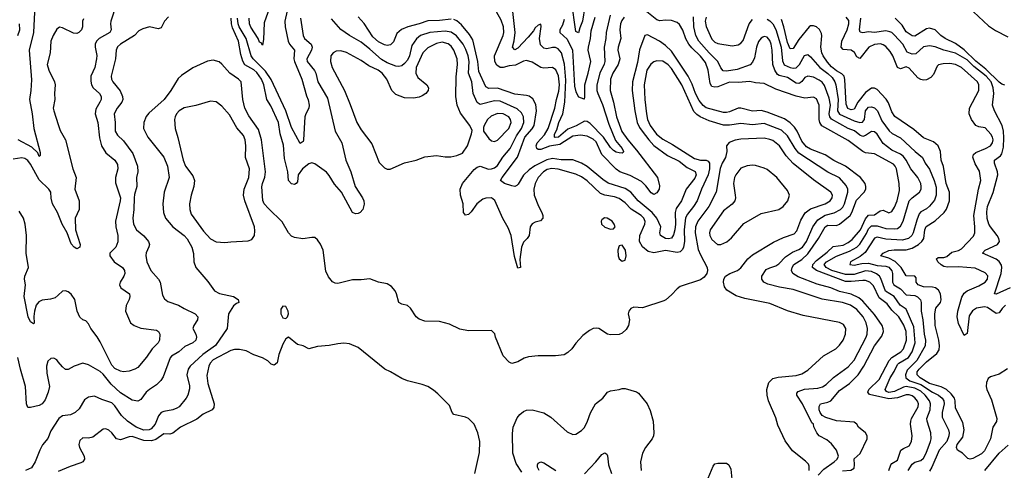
# Model space of a CAD drawing. Header units: inches. Extents: x 1603819 to 1745079, y 385938 to 533966.
# Tile 298 of 561: x 1719735 to 1726526, y 414752 to 417859. Entities that reach past the tile are written whole.
import ezdxf

# ---------------------------------------------------------------- set-up
doc = ezdxf.new("R2010")
doc.units = ezdxf.units.IN
doc.header["$MEASUREMENT"] = 0
doc.layers.add('B7411', color=7, linetype='Continuous')
doc.layers.add('B7421', color=7, linetype='Continuous')

msp = doc.modelspace()

# ---------------------------------------------------------------- linework, layer by layer
at = {"layer": 'B7411', "color": 5}
for points, elevation in [([(1720000, 417934.3), (1719977.1, 417937.1), (1719856.5, 417943.5), (1719844.8, 417935.2), (1719838, 417910), (1719829.1, 417770), (1719799.8, 417650), (1719815.9, 417444.1), (1719811.1, 417371.1), (1719801.4, 417310), (1719820.6, 417210), (1719831.3, 417110), (1719876.3, 416943.7), (1719876.9, 416923.1), (1719870, 416915.1), (1719860.1, 416940.1), (1719819.2, 416979.2), (1719724, 417030)], 260), ([(1719721.6, 417750), (1719734.8, 417790), (1719733.4, 417830)], 240), ([(1720000, 417801.3), (1719990, 417794), (1719964.5, 417750), (1719950.3, 417710.3), (1719943.9, 417630), (1719925.4, 417550), (1719936.8, 417510), (1719975.1, 417430), (1719979.8, 417410), (1719975.2, 417350), (1719977.8, 417310), (1719966.7, 417250), (1719969.2, 417230), (1720000, 417136.9)], 280), ([(1720000, 416517.4), (1719994.9, 416530), (1719962.1, 416590), (1719950.8, 416629.2), (1719949.9, 416670), (1719935.4, 416690), (1719870, 416754), (1719810, 416864), (1719790, 416889.1), (1719770, 416901.6), (1719750, 416906.3), (1719690, 416898.1)], 280), ([(1720000, 415959.8), (1719979.2, 415940.8), (1719948, 415932), (1719890, 415925.2), (1719865.7, 415914.3), (1719849.2, 415890.8), (1719835.9, 415850), (1719831.6, 415811.6), (1719834, 415766), (1719830, 415762), (1719810, 415774.7), (1719792.7, 415810), (1719765.5, 415950), (1719775.1, 416030), (1719768.4, 416070), (1719769.8, 416090), (1719796, 416150), (1719779.9, 416250), (1719782.6, 416370), (1719772.3, 416450), (1719761.1, 416490), (1719730, 416539.1)], 320), ([(1720000, 415501.1), (1719990, 415513.3), (1719970, 415524.8), (1719950, 415523.5), (1719930, 415505.7), (1719919.3, 415470), (1719922.4, 415422.4), (1719940.9, 415330), (1719932.2, 415290), (1719910, 415238), (1719890, 415211.1), (1719870, 415199.8), (1719810, 415184), (1719790, 415185.6), (1719782.2, 415210), (1719775.1, 415330), (1719740.3, 415450), (1719722.9, 415530)], 340), ([(1720000, 415102.8), (1719950, 415025.1), (1719928, 414972), (1719892.8, 414927.2), (1719872.8, 414890), (1719842.6, 414810), (1719816.5, 414770), (1719774, 414750)], 360)]:
    msp.add_lwpolyline(points, dxfattribs=dict(at, elevation=elevation))
at = {"layer": 'B7421', "color": 5}
for points, elevation in [([(1720399.2, 417960.8), (1720362.6, 417850), (1720360.1, 417830), (1720365.6, 417790), (1720357.4, 417770), (1720283.7, 417730), (1720263.8, 417710), (1720255.4, 417690), (1720255.1, 417670), (1720266.6, 417613.4), (1720265.3, 417590), (1720254.1, 417530), (1720225.1, 417470), (1720225, 417435), (1720230.7, 417410), (1720241.9, 417390), (1720286.2, 417350), (1720296.6, 417330), (1720295.9, 417310), (1720287.5, 417290), (1720258.8, 417241.2), (1720254.7, 417210), (1720274.6, 417150), (1720284.2, 417044.2), (1720300.1, 416990), (1720330, 416940.7), (1720390.2, 416890), (1720410, 416860.5), (1720410.7, 416830), (1720394.8, 416770), (1720395.1, 416735.1), (1720430.1, 416630), (1720428.9, 416610), (1720395.7, 416470), (1720398.4, 416430), (1720411.4, 416370), (1720412.2, 416327.8), (1720397.3, 416290), (1720356.5, 416250), (1720356.9, 416230), (1720385.8, 416190), (1720444.2, 416150), (1720457.7, 416130), (1720460.4, 416110), (1720454, 416090), (1720428.8, 416050), (1720423.2, 416030), (1720431.3, 416010), (1720491.1, 415970), (1720495, 415950), (1720490.8, 415930), (1720470, 415887.6), (1720463.7, 415850), (1720500.2, 415770), (1720524.2, 415750), (1720570, 415731.5), (1720677.7, 415717.7), (1720691.7, 415710), (1720702, 415690), (1720699.3, 415650), (1720689.5, 415630.5), (1720649.1, 415590), (1720610, 415532), (1720550, 415460.5), (1720530, 415448.3), (1720490, 415434.7), (1720450, 415430.9), (1720430, 415435.3), (1720390, 415453.1), (1720370, 415477.6), (1720290, 415637.7), (1720270, 415671.5), (1720224.4, 415730), (1720210, 415762.9), (1720190, 415783.5), (1720170, 415789.7), (1720150, 415806.9), (1720131.2, 415850), (1720114.3, 415930), (1720090, 415965.8), (1720070, 415981.8), (1720050, 415989.8), (1720030, 415987.1), (1720000, 415959.8)], 320), ([(1721592.1, 417970), (1721563.6, 417850), (1721565.6, 417810), (1721586.7, 417710), (1721594.9, 417690), (1721630.1, 417650), (1721626.1, 417590), (1721631, 417570), (1721680.7, 417450), (1721713.2, 417333.2), (1721725.5, 417305.5), (1721731.6, 417270), (1721728.4, 417250), (1721707.7, 417210), (1721702.2, 417190), (1721693.3, 417030), (1721690, 417018.7), (1721670, 417005.4), (1721610, 417116.5), (1721570, 417231.6), (1721470, 417446), (1721430, 417503.7), (1721345.5, 417590), (1721331.5, 417610), (1721297.1, 417730), (1721248.6, 417810), (1721241.5, 417830), (1721238.1, 417870)], 320), ([(1723633.4, 417950), (1723617.1, 417850), (1723597.6, 417802.4), (1723590, 417769), (1723570, 417777), (1723541.1, 417990)], 220), ([(1721458.5, 417941.5), (1721422.1, 417837.9), (1721416.9, 417723.1), (1721410, 417682.9), (1721399.5, 417699.5), (1721390, 417704.7), (1721378.8, 417730), (1721330, 417806.9), (1721320.7, 417830), (1721316.6, 417870)], 280), ([(1723903.5, 417876.5), (1723887.4, 417852.6), (1723878.9, 417830), (1723875, 417790), (1723882.4, 417730), (1723862.8, 417670), (1723861.7, 417650), (1723874.7, 417590), (1723862.3, 417550), (1723826.7, 417490), (1723809.2, 417450), (1723808.4, 417370), (1723830.9, 417290), (1723851.1, 417190), (1723888.9, 417088.9), (1723928.7, 417030), (1723990, 416959.2), (1724134.3, 416770), (1724147.3, 416712.7), (1724145.4, 416690), (1724130, 416665.8), (1724110, 416654.6), (1724090, 416665.7), (1724054.4, 416714.4), (1724023.3, 416743.3), (1723944.5, 416784.5), (1723875.4, 416810), (1723850, 416828.4), (1723750, 416929.9), (1723710, 417016.4), (1723690, 417035.7), (1723650, 417057.1), (1723602.5, 417062.5), (1723550, 417056.5), (1723460.7, 416999.3), (1723390, 416986.1), (1723330, 416963.8), (1723310, 416963.4), (1723300.9, 416970), (1723297.1, 416990), (1723303.6, 417010), (1723354.1, 417065.9), (1723379.3, 417110), (1723426.8, 417250), (1723437, 417310), (1723453.1, 417366.9), (1723458.3, 417410), (1723452.4, 417472.4), (1723433.8, 417513.8), (1723410, 417530.5), (1723350, 417526), (1723330, 417529.9), (1723270, 417565.5), (1723230, 417577), (1723210, 417572.3), (1723155.4, 417544.6), (1723110, 417540.4), (1723070, 417529.9), (1723050, 417529.9), (1723026.1, 417546.1), (1723013, 417570), (1723010.5, 417610), (1723068.9, 417750), (1723074, 417770), (1723071.6, 417810), (1723056, 417856), (1723002.4, 417950)], 280), ([(1723806.9, 417890), (1723779.6, 417770), (1723778.6, 417730), (1723765.8, 417670), (1723770.1, 417570.1), (1723766.9, 417553.1), (1723736, 417490), (1723715.9, 417410), (1723716.3, 417370), (1723721.6, 417350), (1723754.3, 417274.3), (1723799.2, 417139.2), (1723845.3, 417025.3), (1723890.8, 416970), (1723899, 416950), (1723896.7, 416943.3), (1723890, 416938.9), (1723870, 416940.3), (1723850, 416945.7), (1723830, 416957.8), (1723810, 416977.6), (1723760.8, 417050), (1723670, 417143.4), (1723650, 417157.5), (1723630, 417159.2), (1723573.1, 417126.9), (1723516.6, 417103.4), (1723451.6, 417050), (1723427.9, 417047.9), (1723423.1, 417050), (1723424.6, 417070), (1723439.7, 417100.3), (1723453.4, 417150), (1723481.1, 417210), (1723495.2, 417290), (1723502.5, 417442.5), (1723492.9, 417552.9), (1723471.9, 417630), (1723450, 417657.7), (1723430, 417667.3), (1723410, 417667.3), (1723370, 417658.1), (1723350, 417662.4), (1723326.6, 417686.6), (1723320.6, 417730), (1723332.6, 417812.6), (1723330, 417828), (1723310, 417822.4), (1723290, 417802.4), (1723278.5, 417781.5), (1723242, 417738), (1723170, 417662.4), (1723150, 417652.1), (1723134.8, 417670), (1723146.5, 417713.5), (1723152.7, 417770), (1723136.7, 417916.7)], 260), ([(1725729.1, 414750.9), (1725742.9, 414790), (1725750, 414798.6), (1725790, 414822.2), (1725812.5, 414890), (1725830, 414903.2), (1725870, 414919.7), (1725886.8, 414950), (1725891.9, 414990), (1725878.5, 415070), (1725880.7, 415090), (1725887.3, 415110), (1725932.8, 415190), (1725933.7, 415210), (1725928.3, 415228.3), (1725910, 415251.9), (1725890, 415265.4), (1725870, 415271.9), (1725850, 415271.8), (1725789, 415251), (1725730, 415244.4), (1725595.4, 415275.4), (1725585, 415290), (1725591.4, 415310), (1725662.7, 415377.3), (1725731.1, 415510), (1725751.2, 415528.8), (1725811.9, 415568.1), (1725830.4, 415589.6), (1725851.8, 415650), (1725849.4, 415710), (1725833.5, 415753.5), (1725798.4, 415810), (1725750, 415856.6), (1725719, 415899), (1725662.3, 415942.3), (1725623.1, 416023.1), (1725598.1, 416050), (1725570, 416061), (1725550, 416061.9), (1725470, 416053.4), (1725430, 416054.6), (1725229.8, 416129.8), (1725204.4, 416150), (1725206.6, 416170), (1725230, 416199.6), (1725304.2, 416255.8), (1725345.3, 416294.7), (1725414.5, 416305.5), (1725450, 416322.8), (1725477.5, 416342.5), (1725533.4, 416410), (1725570, 416486.2), (1725590, 416512.4), (1725630, 416513), (1725670, 416540.4), (1725690, 416545), (1725730, 416527.6), (1725750, 416535.9), (1725770, 416566.2), (1725787.4, 416610), (1725802.4, 416682.4), (1725801.4, 416730), (1725782.2, 416830), (1725774.1, 416850), (1725762.2, 416862.2), (1725630, 416935.2), (1725570, 416940.6), (1725550, 416949.4), (1725450, 417026.9), (1725267.1, 417127.1), (1725253.5, 417150), (1725249.1, 417170), (1725249.9, 417269.9), (1725230, 417313.3), (1725210, 417324.5), (1725150, 417317.8), (1725090, 417331.6), (1724950, 417379.1), (1724870, 417419.6), (1724810, 417422.7), (1724770, 417432.9), (1724690, 417426.2), (1724630, 417427.4), (1724550, 417396.1), (1724530, 417394.1), (1724510, 417399.5), (1724498.5, 417418.5), (1724483.8, 417510), (1724464.3, 417564.3), (1724430, 417608.8), (1724370, 417665.6), (1724350.3, 417690), (1724330, 417727.5), (1724307.8, 417787.8), (1724285, 417825), (1724270, 417838.7), (1724230, 417852.5), (1724190, 417856.7), (1724150, 417851.4), (1724130, 417857.6), (1724050, 417921.5)], 280), ([(1726314.1, 417914.1), (1726416.9, 417816.9), (1726464.8, 417784.8), (1726550, 417741.3)], 140), ([(1720760.2, 417879.8), (1720732.7, 417850), (1720710, 417802.7), (1720690, 417796), (1720630, 417809.2), (1720584.5, 417795.5), (1720556.9, 417783.1), (1720526, 417750), (1720430.3, 417690), (1720410, 417672), (1720400.2, 417650), (1720395, 417590), (1720366.1, 417470), (1720367.9, 417450), (1720377.6, 417430), (1720428.1, 417368.1), (1720443, 417330), (1720445.4, 417310), (1720440.3, 417290), (1720406.4, 417250), (1720386.3, 417210), (1720393.8, 417150), (1720393.8, 417090), (1720410, 417062.8), (1720450, 417023.2), (1720516, 416936), (1720548.2, 416850), (1720549.1, 416810.9), (1720539.6, 416770), (1720542.7, 416710), (1720525.9, 416654.1), (1720523.4, 416630), (1720521.7, 416550), (1720515, 416490), (1720520.2, 416450), (1720539.6, 416410), (1720590, 416368.9), (1720622.4, 416330), (1720629.1, 416310), (1720626.3, 416293.7), (1720607.8, 416252.2), (1720605.7, 416234.3), (1720611.2, 416190), (1720640.2, 416130), (1720692.6, 416070), (1720704.7, 416050), (1720720.7, 415960.7), (1720733.5, 415933.5), (1720756, 415916), (1720831.3, 415891.3), (1720870, 415866.7), (1720944.2, 415830), (1720964.4, 415810), (1720962.2, 415790), (1720935.6, 415750), (1720928.9, 415730), (1720950.3, 415690), (1720954.9, 415670), (1720950.2, 415650), (1720928.4, 415631.6), (1720874.4, 415605.6), (1720832.1, 415570), (1720781.6, 415538.4), (1720772.9, 415527.1), (1720723.5, 415396.5), (1720708.9, 415371.1), (1720679.4, 415340.6), (1720629.1, 415310), (1720608.1, 415290), (1720570, 415240.4), (1720550, 415228.2), (1720510, 415236), (1720430, 415287.2), (1720365.4, 415345.4), (1720310, 415416), (1720290, 415432.8), (1720210, 415478.3), (1720170, 415489.7), (1720110, 415469.7), (1720070, 415448), (1720050, 415448), (1720030, 415464.7), (1720000, 415501.1)], 340), ([(1720175.7, 417864.3), (1720168.3, 417850), (1720167.3, 417810), (1720161.5, 417790), (1720142.8, 417770), (1720130, 417764.2), (1720105.2, 417765.2), (1720030, 417802.9), (1720010, 417808.6), (1720000, 417801.3)], 280), ([(1721672.8, 417870), (1721689.3, 417750), (1721698.2, 417730), (1721744.6, 417690), (1721751.5, 417670), (1721747.6, 417650), (1721716.3, 417590), (1721718.4, 417570), (1721768.7, 417508.7), (1721777.7, 417490), (1721790.8, 417430), (1721857.2, 417317.2), (1721911.9, 417090), (1721956.1, 417010), (1721985.2, 416890), (1722017.8, 416810), (1722048.7, 416708.7), (1722100.3, 416630), (1722108.8, 416610), (1722111.7, 416588.3), (1722100.5, 416550), (1722082.8, 416530), (1722070, 416523.6), (1722050, 416521.6), (1722029.8, 416529.8), (1721955.6, 416670), (1721905.7, 416725.7), (1721870, 416784.2), (1721850, 416807.6), (1721770, 416866.3), (1721750, 416872), (1721730, 416866.3), (1721684.9, 416830), (1721655.3, 416790), (1721650, 416742), (1721642.8, 416730), (1721630, 416722.9), (1721610, 416727.3), (1721590, 416749.3), (1721583.5, 416810), (1721562.2, 416902.2), (1721553.7, 416993.7), (1721531.3, 417071.3), (1721520.7, 417150), (1721465.9, 417265.9), (1721440.3, 417310), (1721418.7, 417410), (1721402.1, 417450), (1721370, 417494.9), (1721350, 417512.6), (1721288.7, 417548.7), (1721273.5, 417573.5), (1721259.7, 417619.7), (1721244.7, 417710), (1721202.4, 417802.4), (1721195.3, 417830), (1721193.4, 417870)], 340), ([(1725241.6, 414718.4), (1725280.4, 414759.6), (1725353.4, 414810), (1725374.4, 414830), (1725383.2, 414850), (1725369.3, 414890), (1725334.5, 414934.5), (1725302.7, 414962.7), (1725249.7, 414990), (1725233, 415010), (1725212.7, 415052.7), (1725209.2, 415070), (1725198.3, 415078.3), (1725135.4, 415210), (1725094.8, 415270), (1725095.8, 415284.2), (1725105.3, 415294.7), (1725148.6, 415311.4), (1725240.9, 415319.1), (1725272.9, 415327.1), (1725297.1, 415342.9), (1725347.9, 415392.1), (1725450, 415465.1), (1725490, 415511.2), (1725573.8, 415670), (1725580.7, 415690), (1725582.3, 415730), (1725574.3, 415770), (1725552.8, 415810), (1725510, 415860.8), (1725466.4, 415890), (1725410, 415909.3), (1725270, 415931.8), (1725070, 415999.3), (1724974.6, 416014.6), (1724895.1, 416035.1), (1724867.8, 416050), (1724854, 416070), (1724854.3, 416090), (1724884.4, 416135.6), (1724910, 416149.2), (1724950, 416161.7), (1724970, 416175.6), (1725016.9, 416223.1), (1725064.9, 416255.1), (1725110, 416274), (1725134.2, 416290), (1725161, 416330), (1725204.8, 416430), (1725240.8, 416479.2), (1725289.7, 416510.3), (1725353.7, 416526.3), (1725396.5, 416550), (1725412.4, 416567.6), (1725423.8, 416590), (1725447.3, 416670), (1725446.4, 416690), (1725436.4, 416716.4), (1725390, 416768.4), (1725310, 416807.3), (1725110, 416939.7), (1725084, 416970), (1725030, 417059.1), (1724990, 417098.5), (1724870, 417142.7), (1724790, 417134.5), (1724710, 417142.5), (1724630, 417131.5), (1724590, 417132.1), (1724490, 417161.7), (1724428.6, 417188.6), (1724404.5, 417204.5), (1724385.8, 417225.8), (1724301.8, 417410), (1724230, 417523.6), (1724208.3, 417548.3), (1724170, 417572.4), (1724130, 417576.3), (1724110, 417568.4), (1724087.3, 417552.7), (1724060.8, 417510), (1724042.5, 417410), (1724046, 417310), (1724057.5, 417210), (1724065.9, 417170), (1724083.6, 417130), (1724126.8, 417070), (1724170, 417035.1), (1724237.7, 416997.7), (1724390, 416902.1), (1724430, 416890.1), (1724471, 416891), (1724484.4, 416884.4), (1724492.4, 416870), (1724492.5, 416830), (1724482.7, 416790), (1724437.1, 416690), (1724408.4, 416610), (1724383.4, 416570), (1724340.7, 416519.3), (1724327.4, 416492.6), (1724318.1, 416410), (1724320.5, 416330), (1724313.8, 416290), (1724306.5, 416273.5), (1724290, 416258.2), (1724270, 416253), (1724190, 416267.6), (1724110, 416252.7), (1724070, 416259.7), (1724030, 416292.2), (1724009.3, 416330), (1724011.8, 416370), (1724046.8, 416450), (1724048.1, 416468.1), (1724039.8, 416490), (1724020.8, 416510), (1723953.4, 416553.4), (1723910, 416595.9), (1723870, 416626.4), (1723838.3, 416638.3), (1723770, 416649.3), (1723741.2, 416661.2), (1723650, 416746.9), (1723610, 416775.1), (1723570, 416793.5), (1723450, 416829), (1723406.4, 416833.6), (1723374.2, 416825.8), (1723346.7, 416810), (1723310.1, 416770), (1723289.4, 416730), (1723281.4, 416690), (1723283.5, 416650), (1723313.3, 416573.3), (1723335.8, 416530), (1723343.1, 416510), (1723342.4, 416490), (1723327.1, 416472.9), (1723290, 416462.9), (1723270, 416452), (1723255.5, 416430), (1723248.2, 416370), (1723235.5, 416350), (1723210, 416324.5), (1723195.3, 416290), (1723184.5, 416204.5), (1723190.3, 416149.7), (1723170, 416145.2), (1723147.2, 416227.2), (1723124.3, 416370), (1723103.4, 416423.4), (1723068.4, 416488.4), (1723013.1, 416613.1), (1722988.7, 416630), (1722950, 416628.8), (1722930, 416621.2), (1722888.4, 416590), (1722850, 416534), (1722830, 416516.2), (1722810, 416512), (1722795.6, 416530), (1722792.9, 416590), (1722774.5, 416650), (1722773.6, 416690), (1722789.9, 416730), (1722870, 416825.4), (1722890, 416841.6), (1722910, 416849.2), (1722969.6, 416829.6), (1722990, 416830.1), (1723010, 416837.9), (1723030, 416853.2), (1723068, 416912), (1723118.2, 416970), (1723161.7, 417058.3), (1723196.9, 417110), (1723212, 417150), (1723210.4, 417190), (1723196.9, 417216.9), (1723165.1, 417245.1), (1723050, 417297.1), (1723010, 417300.6), (1722910, 417275.5), (1722890, 417288.5), (1722863, 417350), (1722852.4, 417430), (1722829.9, 417489.9), (1722836.1, 417570), (1722828.4, 417610), (1722813.2, 417653.2), (1722793.8, 417690), (1722747.8, 417747.8), (1722710, 417772.4), (1722670, 417779.2), (1722564.9, 417770), (1722498.5, 417750), (1722472.2, 417727.8), (1722439.1, 417680.9), (1722424.1, 417610), (1722410, 417580.2), (1722390, 417556.8), (1722370, 417541.7), (1722350, 417537.4), (1722330, 417539.1), (1722270, 417562.4), (1722230, 417585.6), (1722150, 417656.9), (1722090, 417703.4), (1722008.7, 417750), (1721950.9, 417790.9), (1721886, 417866)], 340), ([(1722710, 417862.8), (1722630, 417852.5), (1722550, 417852.1), (1722490, 417830.3), (1722412.9, 417810), (1722369.1, 417790.9), (1722337.1, 417762.9), (1722312.4, 417707.6), (1722293.1, 417686.9), (1722270, 417680.3), (1722250, 417684.7), (1722210, 417706), (1722170, 417741.3), (1722110, 417832.8), (1722070, 417879.2)], 320), ([(1725410, 414749.1), (1725467.7, 414752.3), (1725490, 414767.1), (1725494, 414790), (1725489.9, 414830.1), (1725532.1, 414867.9), (1725581, 414970), (1725581.3, 414990), (1725569.8, 415010), (1725520.3, 415050), (1725509.1, 415069.1), (1725490, 415083.5), (1725370, 415093.7), (1725296.1, 415116.1), (1725270.7, 415130), (1725256.1, 415150), (1725249.4, 415170), (1725248.6, 415191.4), (1725259.6, 415210), (1725310, 415220.9), (1725330, 415230.7), (1725390, 415302), (1725458.4, 415350), (1725518.2, 415410), (1725558, 415470), (1725629.9, 415610), (1725682.5, 415677.5), (1725693.8, 415710), (1725691.7, 415728.3), (1725682.9, 415750), (1725630, 415825.3), (1725550, 415918), (1725521.9, 415941.9), (1725470, 415966.6), (1725390, 415985), (1725330, 416009.3), (1725234.8, 416034.8), (1725105.2, 416085.2), (1725068.1, 416108.1), (1725059, 416130), (1725062.2, 416150), (1725075.7, 416170), (1725130, 416206.1), (1725170, 416243.9), (1725244.4, 416350), (1725290, 416431.8), (1725310, 416443.2), (1725370, 416440.1), (1725390, 416448.3), (1725462.4, 416510), (1725475.6, 416530), (1725506, 416614), (1725560.8, 416670), (1725570.5, 416690), (1725572.3, 416710), (1725566.4, 416730), (1725534, 416770), (1725430, 416849.4), (1725350, 416888.5), (1725290, 416926.2), (1725190, 416965.9), (1725162.7, 416982.7), (1725130, 417021.6), (1725098, 417090), (1725079, 417119), (1725049.1, 417149.1), (1725010, 417174.8), (1724890, 417222.4), (1724850, 417232.6), (1724790, 417227.9), (1724710, 417248.4), (1724690, 417248.9), (1724630, 417222.7), (1724610, 417218.6), (1724590, 417219.8), (1724470, 417251.9), (1724448.4, 417268.4), (1724422.5, 417302.5), (1724396.4, 417350), (1724373.6, 417413.6), (1724346.4, 417470), (1724230, 417641.6), (1724190, 417680.7), (1724149.1, 417710), (1724064.9, 417755.1), (1724047.1, 417750), (1724010.2, 417650.2), (1723995.8, 417564.2), (1723960.9, 417430), (1723960.3, 417370), (1723977.1, 417230), (1723994.8, 417150), (1724010, 417116.1), (1724028, 417090), (1724073.8, 417030), (1724110, 416991.4), (1724202.7, 416922.7), (1724283.2, 416883.2), (1724339.6, 416839.6), (1724393, 416813), (1724401.5, 416790), (1724392.8, 416767.2), (1724332, 416690), (1724298.6, 416610), (1724263.4, 416556.6), (1724257, 416530), (1724258.7, 416450), (1724254.1, 416410), (1724245.4, 416374.6), (1724230, 416351.8), (1724210, 416347.2), (1724190, 416350.4), (1724155.2, 416370), (1724150.5, 416390), (1724156.5, 416430), (1724130.6, 416490), (1724097.1, 416530), (1724001.5, 416610), (1723949.4, 416670), (1723910, 416694.9), (1723793.1, 416733.1), (1723757.5, 416757.5), (1723650, 416847.1), (1723610, 416869), (1723550, 416891.9), (1723470, 416892.4), (1723410, 416901.9), (1723370, 416892.1), (1723287.4, 416852.6), (1723250, 416825), (1723210, 416787.6), (1723173.8, 416726.2), (1723163.3, 416716.7), (1723150, 416709.8), (1723130, 416712.9), (1723079.6, 416730), (1723051.9, 416750), (1723061.9, 416770), (1723167.8, 416912.2), (1723218.6, 417050), (1723270, 417106), (1723283, 417130), (1723299.9, 417230), (1723294.6, 417274.6), (1723273.7, 417313.7), (1723250, 417331.2), (1723230, 417337.4), (1723150, 417345.7), (1723030, 417387.7), (1722970, 417384.9), (1722950, 417395.4), (1722901.8, 417501.8), (1722895.5, 417570), (1722859.6, 417719.6), (1722838.1, 417758.1), (1722783.1, 417823.1), (1722750.9, 417850.9), (1722730, 417860.7)], 320), ([(1723490, 417861.1), (1723478.2, 417821.8), (1723461.5, 417790), (1723459.8, 417770), (1723510, 417724.6), (1723547.1, 417650), (1723561.5, 417401.5), (1723570, 417360.7), (1723590, 417327.6), (1723626, 417314), (1723630, 417314), (1723634, 417326), (1723631.8, 417410), (1723657, 417490), (1723673.2, 417570), (1723656.9, 417650), (1723657.2, 417670), (1723671.8, 417730), (1723676.9, 417783.1), (1723703.2, 417876.8)], 240), ([(1725862.5, 414750), (1725890, 414794), (1725910, 414807.7), (1725950, 414819.8), (1725970, 414836.6), (1725987.5, 414870), (1726017.5, 414950), (1726022.8, 414970), (1726019.9, 415010), (1725993.9, 415090), (1725993.1, 415110), (1726015.8, 415170), (1726017, 415210), (1726009.5, 415230), (1725979.9, 415270), (1725950, 415297.5), (1725910, 415319.5), (1725850, 415329.7), (1725830, 415325.5), (1725770, 415296.5), (1725730, 415288.1), (1725714.4, 415294.4), (1725704.1, 415310), (1725739.7, 415390), (1725767.4, 415432.6), (1725790, 415480.8), (1725798.1, 415490), (1725866.1, 415530), (1725889.9, 415570), (1725911.3, 415630), (1725902.2, 415742.2), (1725850, 415864), (1725808.5, 415890), (1725767.3, 415950), (1725707.6, 415987.6), (1725675.1, 416075.1), (1725665.3, 416090), (1725645.9, 416105.9), (1725610, 416122), (1725570, 416126.9), (1725490, 416102.9), (1725430, 416102.5), (1725336.5, 416130), (1725297.9, 416150), (1725284.9, 416170), (1725300.7, 416190), (1725370, 416229.2), (1725457.6, 416262.4), (1725510, 416290.9), (1725530, 416311.8), (1725575.1, 416384.9), (1725590, 416418.1), (1725610, 416436.7), (1725650, 416438.5), (1725710, 416419.7), (1725770, 416417.2), (1725790, 416420.4), (1725810, 416434.5), (1725829.6, 416470.4), (1725870.3, 416609.7), (1725890, 416630.8), (1725940.7, 416670), (1725951.8, 416690), (1725953.6, 416710), (1725949.9, 416730), (1725929.9, 416769.9), (1725882.2, 416830), (1725850.4, 416890), (1725830, 416915.5), (1725810, 416931.7), (1725750, 416960.2), (1725690, 417006), (1725650, 417069.2), (1725630, 417085.7), (1725610, 417087.9), (1725570, 417060.4), (1725550, 417054.2), (1725530, 417063.1), (1725491.9, 417091.9), (1725448.4, 417108.4), (1725334.2, 417174.2), (1725321.9, 417190), (1725318.8, 417210), (1725326.6, 417270), (1725319.2, 417319.2), (1725286.3, 417406.3), (1725270, 417428.4), (1725250, 417443.2), (1725210, 417463.2), (1725170, 417470.5), (1725150, 417459.5), (1725130, 417432.2), (1725117.2, 417422.8), (1725110, 417419.3), (1725090, 417421.9), (1725030, 417459.5), (1724973.6, 417473.6), (1724961.7, 417481.7), (1724942.4, 417510), (1724928.7, 417550), (1724926.1, 417650), (1724918.8, 417690), (1724910, 417716.5), (1724890, 417739.1), (1724870, 417743.2), (1724861, 417739), (1724850, 417732.8), (1724830, 417708.4), (1724817, 417670), (1724803.2, 417596.8), (1724790, 417566.9), (1724773, 417547), (1724683.6, 417516.4), (1724610, 417505.1), (1724587.6, 417507.6), (1724570, 417527.6), (1724551.2, 417570), (1724490, 417630.8), (1724420.1, 417710), (1724398.2, 417750), (1724385.1, 417810), (1724382.2, 417877.8)], 260), ([(1724470, 417876.9), (1724463.9, 417850), (1724470, 417813.3), (1724497.1, 417750), (1724510, 417725.3), (1724530, 417704), (1724550, 417694.2), (1724650, 417678.5), (1724690, 417684.8), (1724710, 417696.5), (1724724.1, 417715.9), (1724767.3, 417830), (1724790, 417861.6)], 240), ([(1724890, 417863.4), (1724910, 417850.9), (1724929.9, 417830), (1724951.5, 417791.5), (1724988.3, 417670), (1724996.6, 417576.6), (1725008.1, 417548.1), (1725050, 417529.2), (1725070, 417525.1), (1725090, 417527.9), (1725112.6, 417550), (1725147.5, 417612.5), (1725170, 417618.9), (1725190, 417604.1), (1725253.8, 417530), (1725310, 417489.2), (1725340.1, 417460.1), (1725357.9, 417430), (1725363.3, 417410), (1725380.4, 417310), (1725375.7, 417230), (1725388.6, 417208.6), (1725490, 417161), (1725528.8, 417151.2), (1725547.5, 417152.5), (1725562.6, 417170), (1725569.2, 417230), (1725577, 417243), (1725590, 417255.4), (1725610, 417257.5), (1725630, 417251.3), (1725651.8, 417231.8), (1725682.2, 417162.2), (1725732.3, 417092.3), (1725753.7, 417073.7), (1725810, 417043.4), (1725910.6, 416950.6), (1725962.2, 416910), (1725979.9, 416870), (1726010, 416828.7), (1726042.4, 416750), (1726055.5, 416704.5), (1726056.4, 416650), (1726044.4, 416615.6), (1726010, 416573.4), (1725990, 416555.7), (1725950, 416533.7), (1725939.6, 416520.4), (1725922.6, 416477.4), (1725898.8, 416390), (1725888.9, 416371.1), (1725866, 416350), (1725821.7, 416338.3), (1725710, 416346.2), (1725650, 416359.6), (1725630, 416352.4), (1725566.4, 416253.6), (1725532.7, 416227.3), (1725464.4, 416190), (1725460.4, 416170), (1725490, 416165.7), (1725542.7, 416177.3), (1725590, 416180.8), (1725650, 416163.1), (1725710, 416159.2), (1725730, 416152), (1725750, 416128.2), (1725754.9, 416110), (1725755.8, 416050), (1725765.1, 416030), (1725810, 416003.6), (1725850, 415962.9), (1725910, 415957.8), (1725928.7, 415948.7), (1725947.8, 415927.8), (1725952.2, 415910), (1725951.9, 415850), (1725964.6, 415790), (1725973.3, 415690), (1725983.1, 415650), (1725981.5, 415610), (1725923.2, 415510), (1725857.3, 415442.7), (1725844.3, 415410), (1725846, 415390), (1725874.9, 415370), (1725950, 415344.2), (1726030, 415290.8), (1726073.4, 415270), (1726098, 415250), (1726109.4, 415230), (1726111.3, 415210), (1726096.9, 415150), (1726098.4, 415118.4), (1726141.6, 415030), (1726146.5, 415010), (1726144.3, 414990), (1726129, 414950), (1726077.8, 414890), (1726026.6, 414773.4), (1726010, 414745.8)], 240), ([(1726549.2, 415450.8), (1726490, 415414.5), (1726430, 415397.1), (1726414.8, 415385.2), (1726402.6, 415357.4), (1726400.1, 415330), (1726405.1, 415310), (1726438.8, 415238.8), (1726474.6, 415110), (1726472.5, 415087.5), (1726447.3, 415050), (1726430.1, 414970), (1726390, 414885.7), (1726370, 414866.6), (1726310, 414833.6), (1726290, 414828.9), (1726274.2, 414834.2), (1726238.7, 414870), (1726203.7, 414890), (1726196.1, 414910), (1726202.3, 414930), (1726239.4, 414980.6), (1726249.9, 415030), (1726240.9, 415080.9), (1726190, 415180.5), (1726187.9, 415230), (1726182.4, 415250), (1726160.3, 415280.3), (1726126.9, 415310), (1726090, 415327), (1726010, 415350.4), (1725947, 415390), (1725926.1, 415410), (1725926.3, 415430), (1725940.1, 415450), (1725990, 415499), (1726061.8, 415558.2), (1726076.2, 415583.8), (1726078.5, 415610), (1726074, 415650), (1726049.9, 415749.9), (1726047, 415830), (1726055, 415870), (1726085.6, 415910), (1726091.7, 415928.3), (1726086, 415970), (1726073.2, 415993.2), (1726050.9, 416010.9), (1726030, 416015.7), (1725970, 416016.1), (1725932.5, 416030), (1725918.9, 416050), (1725918.1, 416078.1), (1725910, 416089.7), (1725850, 416092.2), (1725815.6, 416150), (1725772.4, 416192.4), (1725730, 416213.9), (1725674, 416230), (1725689.8, 416250), (1725730, 416267.1), (1725767.4, 416272.6), (1725850, 416272.4), (1725890, 416283.9), (1725935.3, 416310), (1725957.1, 416330), (1725970.4, 416350), (1725978.3, 416410), (1725987.5, 416432.5), (1726048.8, 416471.2), (1726111.3, 416528.7), (1726128.2, 416551.8), (1726147.2, 416610), (1726147.7, 416670), (1726126, 416730), (1726106.5, 416846.5), (1726090.4, 416890), (1726086.2, 416950), (1726069.1, 416990), (1726037.2, 417017.2), (1725970, 417044.5), (1725901.7, 417101.7), (1725771.5, 417191.5), (1725750, 417222.8), (1725726.7, 417286.7), (1725712.1, 417312.1), (1725650, 417376.8), (1725630, 417387.6), (1725610, 417386.3), (1725570, 417358.1), (1725516.5, 417290), (1725490, 417242.5), (1725470, 417236.9), (1725447.9, 417247.9), (1725436.6, 417276.6), (1725427.4, 417447.4), (1725421.5, 417470), (1725406.4, 417486.4), (1725370, 417506.2), (1725335, 417535), (1725306.8, 417566.8), (1725278, 417610), (1725268.6, 417630), (1725260.8, 417670), (1725267.5, 417747.5), (1725264.5, 417764.5), (1725251.9, 417791.9), (1725230.9, 417810), (1725210, 417817.5), (1725190, 417816.2), (1725181.3, 417810), (1725110, 417722.2), (1725070, 417661.3), (1725050, 417657.7), (1725030, 417701.6), (1725005.8, 417810), (1724990, 417859.8)], 220), ([(1726534.3, 415890), (1726511.7, 415868.3), (1726490, 415838.4), (1726470, 415832.2), (1726410, 415874.6), (1726390, 415878.8), (1726334.3, 415870), (1726307.4, 415852.6), (1726282.9, 415817.1), (1726270, 415696), (1726250, 415682), (1726210, 415763.8), (1726200.3, 415810), (1726206.6, 415850), (1726233.5, 415946.5), (1726250, 415973.7), (1726270, 415990.1), (1726350, 416023.5), (1726394, 416050), (1726411.5, 416070), (1726413.4, 416093.4), (1726394.8, 416114.8), (1726325.9, 416145.9), (1726210, 416155.4), (1726133.6, 416153.6), (1726110, 416157.8), (1726090, 416168.6), (1726068.3, 416190), (1726059.3, 416210), (1726070, 416219.7), (1726110, 416219.8), (1726130, 416226), (1726164, 416256), (1726210, 416268), (1726230, 416278.8), (1726313.3, 416366.7), (1726322.3, 416390), (1726323.4, 416430), (1726315.6, 416510), (1726348.8, 416690), (1726364.6, 416750), (1726354.2, 416814.2), (1726324.4, 416864.4), (1726308.2, 416911.8), (1726313.8, 416930), (1726330, 416944.4), (1726397.4, 416970), (1726430.9, 416990), (1726444.2, 417010), (1726448.7, 417030), (1726444.2, 417050), (1726433.3, 417070), (1726393.4, 417113.4), (1726350, 417121.1), (1726329.9, 417129.9), (1726299.4, 417170), (1726283.4, 417210), (1726285.4, 417250), (1726349.8, 417370), (1726351.3, 417410), (1726342.3, 417430), (1726231.5, 417530), (1726190, 417549.9), (1726150, 417557.7), (1726104.1, 417555.9), (1726071.6, 417548.4), (1726062.4, 417537.6), (1726037.9, 417482.1), (1726018.7, 417461.3), (1725990, 417445.1), (1725970, 417442.2), (1725950, 417446), (1725930, 417459.3), (1725870, 417525.4), (1725850, 417534), (1725810, 417520.8), (1725790, 417530.5), (1725757.5, 417610), (1725739.4, 417639.4), (1725710, 417673.7), (1725690, 417686.6), (1725671.8, 417691.8), (1725630, 417689.1), (1725592, 417670), (1725530, 417590.7), (1725510, 417603.1), (1725492.5, 417632.5), (1725470, 417649.9), (1725414.1, 417654.1), (1725400.2, 417670), (1725406.2, 417710), (1725442.9, 417790), (1725454.6, 417830), (1725453.2, 417853.2), (1725436.4, 417876.4)], 180), ([(1726567.6, 416010), (1726470, 415965.6), (1726458, 415970), (1726504.6, 416110), (1726510.3, 416150), (1726506.3, 416166.3), (1726491.2, 416191.2), (1726470, 416208.9), (1726375.6, 416250), (1726394, 416270), (1726478.9, 416310), (1726492.1, 416330), (1726488.9, 416350), (1726477.1, 416370), (1726430, 416429.9), (1726419.2, 416450), (1726408.6, 416488.6), (1726405.1, 416534.9), (1726410.8, 416570), (1726450, 416667.2), (1726480.8, 416790), (1726478.7, 416810), (1726459.3, 416870), (1726458.6, 416890), (1726499.6, 416920.4), (1726510, 416933.2), (1726520.9, 416979.1), (1726523.6, 417043.6), (1726521, 417090), (1726511.7, 417130), (1726458.5, 417230), (1726445.7, 417270), (1726454.8, 417350), (1726449.6, 417390), (1726434.9, 417430), (1726401.6, 417470), (1726316.2, 417536.2), (1726270, 417581.6), (1726190, 417629.3), (1726110, 417649.3), (1726050, 417673), (1726010, 417679.5), (1725970, 417672.8), (1725915.2, 417624.8), (1725890, 417620.6), (1725855.7, 417635.7), (1725826, 417690), (1725770, 417752.5), (1725750, 417770.4), (1725736.4, 417776.4), (1725710, 417782.2), (1725631.3, 417771.3), (1725590, 417775), (1725550, 417768.7), (1725533.1, 417773.1), (1725528.5, 417788.5), (1725529.3, 417809.3), (1725537.6, 417870)], 160), ([(1726530, 417406.6), (1726510, 417414.6), (1726490, 417429), (1726398.4, 417518.4), (1726330, 417572.8), (1726250, 417652.1), (1726190, 417694.1), (1726118.4, 417730), (1726089.6, 417750), (1726049.8, 417789.8), (1726010, 417800.3), (1725990, 417795.9), (1725910, 417745.1), (1725890, 417748.7), (1725850, 417774.7), (1725821, 417821), (1725774.3, 417870)], 140), ([(1725181.1, 414750), (1725181.1, 414781.1), (1725175, 414795), (1725154.8, 414814.8), (1725066.5, 414886.5), (1725014.6, 414954.6), (1724964.1, 415064.1), (1724950, 415114), (1724899.3, 415230), (1724889.7, 415270), (1724888.4, 415310), (1724902, 415358), (1724930, 415384.2), (1724966, 415394), (1725090, 415405.2), (1725130, 415417.6), (1725170, 415443.1), (1725279.4, 415540.6), (1725363.6, 415590), (1725390, 415614.9), (1725413.7, 415650), (1725431, 415690), (1725433.5, 415730), (1725416.6, 415756.6), (1725390, 415771.6), (1725138.5, 415818.5), (1725030, 415851.7), (1724910, 415901.4), (1724736.4, 415936.4), (1724675.7, 415955.7), (1724613.3, 415993.3), (1724596.9, 416016.9), (1724589.3, 416050), (1724591.3, 416070), (1724603.6, 416090), (1724632, 416108), (1724686, 416130), (1724710, 416148.1), (1724758.4, 416210), (1724790, 416238.5), (1724933.9, 416326.1), (1725003.1, 416356.9), (1725077.3, 416382.7), (1725095.9, 416404.1), (1725122.4, 416477.6), (1725152.2, 416527.8), (1725190, 416555.6), (1725289.8, 416590), (1725324.4, 416610), (1725339.2, 416630), (1725341.3, 416650), (1725329.9, 416669.9), (1725210, 416755), (1725070, 416867.1), (1725021.3, 416921.3), (1724974.6, 416990), (1724930, 417025.4), (1724910, 417034), (1724870, 417041.2), (1724710, 417035.2), (1724671, 417029), (1724627.9, 417012.1), (1724611.2, 416990), (1724613.4, 416950), (1724604.1, 416910), (1724580.9, 416870), (1724567.1, 416832.9), (1724539.6, 416670), (1724487.7, 416570), (1724412.8, 416470), (1724395.7, 416430), (1724392.9, 416390), (1724415.2, 416275.2), (1724430, 416237.4), (1724477.6, 416150), (1724479.5, 416130), (1724474.9, 416110), (1724456.7, 416083.3), (1724430, 416065.6), (1724290, 416019.5), (1724270, 416004.5), (1724230, 415960.9), (1724191.8, 415928.2), (1724178.3, 415921.7), (1724030, 415872.3), (1723970, 415876), (1723950, 415868.7), (1723936, 415850), (1723931, 415830), (1723940.7, 415790), (1723933.4, 415750), (1723917.5, 415722.5), (1723890, 415697.2), (1723870, 415689.3), (1723810, 415686), (1723788.7, 415690), (1723730, 415729.2), (1723710, 415733.2), (1723690, 415729.2), (1723664.1, 415715.9), (1723619.1, 415680.9), (1723570.4, 415629.6), (1723544, 415590), (1723516.7, 415563.3), (1723490, 415547.3), (1723430, 415541.3), (1723310, 415542.4), (1723244.4, 415535.6), (1723214.6, 415525.4), (1723170, 415499), (1723129.1, 415489.1), (1723110, 415498), (1723070, 415542), (1723017.2, 415670), (1723012.9, 415692.9), (1722990, 415715.3), (1722830, 415712.7), (1722770, 415725.2), (1722700.2, 415760.2), (1722630, 415779), (1722530, 415781.2), (1722490, 415793.2), (1722470, 415809.2), (1722430, 415869), (1722410, 415889), (1722370, 415898), (1722350, 415908), (1722334, 415970), (1722324, 415990), (1722300.2, 416020.2), (1722270, 416037.2), (1722210, 416049.2), (1722150, 416072.3), (1722090, 416065.1), (1722030, 416066), (1721930, 416040.5), (1721910, 416042), (1721891.6, 416051.6), (1721865.9, 416085.9), (1721846.1, 416126.1), (1721827.9, 416270), (1721810.6, 416310.6), (1721790, 416340.7), (1721770, 416357), (1721750, 416358.4), (1721687.7, 416347.7), (1721630, 416358.4), (1721610, 416366.6), (1721590, 416389.2), (1721544.5, 416464.5), (1721450, 416556.2), (1721422, 416590), (1721412.1, 416612.1), (1721406.1, 416706.1), (1721409.8, 416730), (1721426.1, 416773.9), (1721429.9, 416810.1), (1721402.4, 417030), (1721381.2, 417101.2), (1721316.3, 417196.3), (1721288.2, 417250), (1721274.4, 417310), (1721263.5, 417430), (1721243.8, 417450), (1721184.8, 417490), (1721130, 417551.8), (1721110, 417567.6), (1721070, 417579.6), (1721030, 417574.3), (1720930, 417528.3), (1720850, 417474), (1720826.9, 417453.1), (1720778, 417370), (1720730.2, 417310), (1720625.9, 417214.1), (1720608, 417192), (1720590.2, 417150), (1720589.3, 417110), (1720618.8, 417050), (1720730.1, 416910.1), (1720753.8, 416850), (1720766, 416770), (1720730.3, 416670), (1720721.1, 416590), (1720727, 416530), (1720741.3, 416490), (1720790.8, 416430.8), (1720870, 416372.2), (1720889, 416349), (1720923.2, 416290), (1720932.6, 416247.4), (1720937, 416190), (1720950.4, 416150), (1721033, 416053), (1721077.6, 415990), (1721111.9, 415971.9), (1721210, 415950.2), (1721241.6, 415930), (1721246.8, 415910), (1721230, 415903), (1721210, 415885.1), (1721175.5, 415830), (1721166, 415730), (1721086.5, 415613.5), (1720998.7, 415550), (1720910.2, 415470), (1720895.9, 415450), (1720887.8, 415410), (1720906, 415334), (1720905.9, 415314.1), (1720894.4, 415270), (1720882.3, 415250), (1720833.8, 415190), (1720819.8, 415180.2), (1720790.9, 415169.1), (1720730, 415158.2), (1720710, 415149.8), (1720691.9, 415128.1), (1720670, 415069.8), (1720642.2, 415037.8), (1720627.7, 415030), (1720590, 415028.7), (1720538.7, 415050), (1720479.2, 415090), (1720437.4, 415130), (1720390, 415197.7), (1720370, 415217.4), (1720300.7, 415240.7), (1720250, 415263.5), (1720210, 415256.1), (1720181.5, 415238.5), (1720144.2, 415175.8), (1720116.5, 415150), (1720084.4, 415135.6), (1720030, 415127.6), (1720004.7, 415110), (1720000, 415102.8)], 360), ([(1720000, 417136.9), (1720014.2, 417094.2), (1720051.5, 417030), (1720101.7, 416830), (1720125.1, 416770), (1720115.5, 416690), (1720144.3, 416610), (1720145.7, 416574.3), (1720143.9, 416550), (1720116.9, 416490), (1720119.8, 416410), (1720150.8, 416309.2), (1720150, 416289.7), (1720130, 416280.3), (1720110, 416290.7), (1720090, 416312.6), (1720062.6, 416390), (1720027.1, 416450), (1720000, 416517.4)], 280), ([(1722873.6, 414730), (1722905.4, 414874.6), (1722909.6, 414950), (1722894, 415010), (1722870, 415069.2), (1722830, 415109.4), (1722810, 415118.9), (1722730, 415137.6), (1722718.7, 415150), (1722698.3, 415198.3), (1722620, 415280), (1722590, 415305.4), (1722550, 415329.7), (1722510, 415344.2), (1722409.8, 415369.8), (1722370, 415384.7), (1722291.9, 415431.9), (1722252.7, 415450), (1722070, 415598.9), (1722010, 415624.7), (1721970, 415628.2), (1721930, 415625.1), (1721870, 415612.8), (1721790, 415606.6), (1721730, 415589.6), (1721690, 415609.4), (1721650, 415619), (1721590, 415669), (1721570, 415659), (1721550, 415621.2), (1721522, 415550), (1721510, 415494), (1721490, 415477.2), (1721470, 415483.7), (1721445.9, 415505.9), (1721408.7, 415528.7), (1721350, 415548.2), (1721296.4, 415576.4), (1721250, 415585.1), (1721215.3, 415584.7), (1721190, 415578.1), (1721070, 415513.6), (1721049.5, 415490), (1721039.8, 415470), (1721025.1, 415405.1), (1721032.2, 415350), (1721075.2, 415210), (1721074.2, 415185.8), (1721063.1, 415170), (1721000.5, 415139.5), (1720956.1, 415103.9), (1720844.2, 415050), (1720790, 415009), (1720770, 415001.4), (1720730, 415003.9), (1720674.5, 414965.5), (1720643.9, 414956.1), (1720590, 414958.3), (1720510, 414984.7), (1720490, 414983.2), (1720430, 414961.7), (1720401.7, 414970), (1720370, 415011), (1720350, 415028.3), (1720330, 415036.9), (1720310, 415034.7), (1720239.2, 414980.8), (1720210, 414974.3), (1720170, 414976.2), (1720150, 414957.2), (1720142.4, 414930), (1720146.7, 414910), (1720178.4, 414850), (1720182.4, 414830), (1720170.4, 414810), (1720157.2, 414802.8), (1720082.2, 414777.8), (1720000, 414743.7)], 380), ([(1723199, 414739), (1723158.9, 414798.9), (1723136.7, 414870), (1723135.1, 415004.9), (1723138.6, 415050), (1723166.5, 415113.5), (1723184, 415136), (1723210, 415158), (1723230, 415166), (1723270, 415168.9), (1723350, 415148.8), (1723398.4, 415118.4), (1723510, 415016.3), (1723550, 414999.1), (1723570, 415002), (1723610, 415025.5), (1723630, 415047.3), (1723651.5, 415090), (1723672.6, 415147.4), (1723707, 415210), (1723756, 415250), (1723790, 415291), (1723810, 415300.7), (1723870, 415308.2), (1723890, 415316.3), (1723910, 415316.3), (1723990, 415293.4), (1724003.7, 415283.7), (1724063, 415210), (1724083.4, 415163.4), (1724104.4, 415090), (1724108, 415010), (1724107.3, 414990), (1724097.3, 414970), (1724050.7, 414910), (1724030.5, 414870), (1724018, 414810), (1724021.3, 414750)], 360), ([(1726391.2, 414750), (1726491, 414870), (1726553.9, 414926.1)], 240), ([(1723631.4, 414728.6), (1723709.8, 414810), (1723750, 414861.3), (1723770, 414872.2), (1723784.1, 414864.1), (1723790, 414851.3), (1723796.6, 414790), (1723816.2, 414730)], 340), ([(1723318, 414750), (1723307.3, 414772.7), (1723305.4, 414790), (1723310, 414800.7), (1723330, 414810.3), (1723350, 414802.8), (1723432.9, 414750)], 340), ([(1724483.2, 414696.8), (1724518.4, 414781.6), (1724530, 414797.1), (1724550, 414802.3), (1724610, 414800.4), (1724627.3, 414790), (1724640.7, 414760.7), (1724645.8, 414690)], 360)]:
    msp.add_lwpolyline(points, dxfattribs=dict(at, elevation=elevation))
for points, elevation in [([(1722650, 417704.1), (1722610, 417695), (1722550, 417664), (1722516.2, 417630), (1722469.7, 417530), (1722466.1, 417490), (1722481, 417461), (1722543.2, 417410), (1722554.7, 417390), (1722552.8, 417370), (1722537, 417350), (1722510, 417333.5), (1722490, 417324.5), (1722450, 417317.2), (1722390, 417319.8), (1722330, 417343.1), (1722302.2, 417370), (1722267, 417450), (1722234, 417490), (1722206.4, 417510), (1722142, 417542), (1722090, 417577.3), (1721990, 417633.9), (1721950, 417645.2), (1721918, 417642), (1721896, 417630), (1721882, 417610), (1721878.6, 417570), (1721890, 417530.4), (1721974.3, 417370), (1722015.3, 417275.3), (1722059.6, 417150), (1722090, 417100.4), (1722163.2, 417003.2), (1722215.1, 416875.1), (1722250, 416837.3), (1722270, 416828), (1722290, 416828.2), (1722390, 416873), (1722470, 416890.4), (1722530, 416913.7), (1722610, 416923.7), (1722670, 416912.4), (1722707.5, 416912.5), (1722750, 416922.4), (1722790, 416939.5), (1722824.1, 416990), (1722851.5, 417071.5), (1722855.4, 417095.4), (1722839.7, 417130), (1722775.7, 417215.7), (1722752.5, 417270), (1722743.7, 417330), (1722745.4, 417465.4), (1722754.3, 417550), (1722752.4, 417590), (1722729.3, 417650), (1722710, 417676.1), (1722690, 417693)], 360), ([(1721050, 417297.8), (1720950, 417267.9), (1720870, 417252.4), (1720835.3, 417230), (1720816.5, 417210), (1720806.2, 417190), (1720802.4, 417170), (1720807.5, 417110), (1720826.4, 417046.4), (1720862, 416890), (1720879.5, 416850), (1720930, 416782), (1720941, 416750), (1720935.9, 416710), (1720917, 416650), (1720906.5, 416590), (1720908.3, 416550), (1720918.1, 416518.1), (1721001.7, 416401.7), (1721050, 416347.1), (1721090, 416326.5), (1721150, 416323.5), (1721190, 416328.3), (1721310, 416333.8), (1721335.9, 416344.1), (1721353.8, 416370), (1721357.1, 416402.9), (1721353.8, 416430), (1721287, 416610), (1721278.3, 416650), (1721282.7, 416690), (1721315.2, 416770), (1721320.6, 416830), (1721293.3, 416910), (1721295.1, 416990), (1721289.4, 417030), (1721279.6, 417059.6), (1721233.1, 417113.1), (1721182.1, 417202.1), (1721130, 417263.7), (1721090, 417291.7)], 380), ([(1723030, 417211.8), (1722986.9, 417193.1), (1722962.2, 417170), (1722938.5, 417130), (1722935.1, 417115.1), (1722934.6, 417090), (1722970, 417040.8), (1722990, 417025), (1723010, 417019.1), (1723030, 417027.9), (1723107.6, 417110), (1723124.4, 417150), (1723120.9, 417170), (1723108.4, 417188.4), (1723070, 417209.9)], 360), ([(1724790, 416856.2), (1724751.6, 416851.6), (1724710, 416835.1), (1724674.3, 416790), (1724665.2, 416770), (1724658.5, 416730), (1724670.3, 416649.7), (1724671.4, 416630), (1724666.5, 416610), (1724650, 416586.6), (1724590, 416540.4), (1724497.1, 416410), (1724492.4, 416390), (1724495.5, 416370), (1724510, 416342.8), (1724548.4, 416310), (1724570, 416308.1), (1724611.6, 416328.4), (1724645.6, 416354.4), (1724730, 416454.6), (1724850, 416521.7), (1724970, 416550.5), (1725001.2, 416570), (1725032.7, 416610), (1725043.7, 416650), (1725030, 416681.2), (1724956.2, 416770), (1724890, 416825.1), (1724870, 416835.6), (1724810, 416854)], 380), ([(1723768.2, 416491.8), (1723750, 416479.3), (1723745.3, 416470), (1723748.9, 416450), (1723770, 416428.8), (1723810, 416414), (1723830, 416418), (1723842, 416430), (1723836, 416450), (1723822, 416470), (1723788, 416490)], 360), ([(1723890, 416303.7), (1723878, 416302), (1723870, 416299), (1723860.4, 416270), (1723862.4, 416230), (1723870.4, 416210.4), (1723890, 416194), (1723910, 416202), (1723918.5, 416230), (1723913.2, 416270)], 360), ([(1721550, 415884), (1721536.3, 415863.7), (1721535.5, 415830), (1721550, 415802.8), (1721570, 415798.8), (1721581.2, 415810), (1721589.3, 415830), (1721586.6, 415850), (1721570, 415881.2)], 380)]:
    msp.add_lwpolyline(points, close=True, dxfattribs=dict(at, elevation=elevation))

doc.saveas('drawing.dxf')
